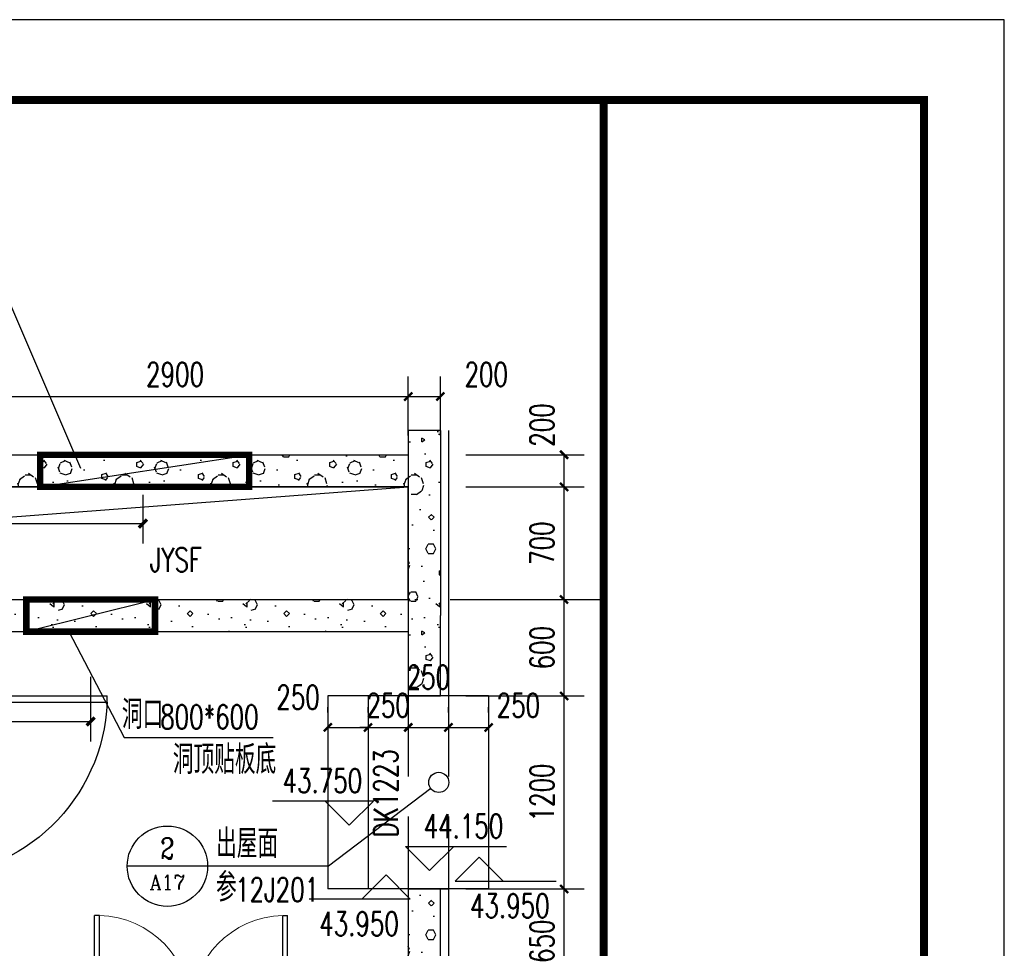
# Model space of a CAD drawing. Extents: x 797781 to 1255204, y 21234 to 1024248.
# Tile 838 of 1056: x 1182087 to 1188209, y 527489 to 533263. Entities that reach past the tile are written whole.
import ezdxf
from ezdxf.enums import TextEntityAlignment as Align

# ---------------------------------------------------------------- set-up
doc = ezdxf.new("R2010")
doc.units = 0
doc.header["$LTSCALE"] = 1000
doc.header["$MEASUREMENT"] = 0
doc.linetypes.add('230303生产综合楼-平面图_t8$0$DOTE', pattern=[2.42, 2, -0.2, 0.02, -0.2])
doc.linetypes.add('DASHED', pattern=[0.75, 0.5, -0.25])
for name, color, linetype in [('230303生产综合楼-平面图_t8$0$DIM_ELEV', 3, 'Continuous'), ('230303生产综合楼-平面图_t8$0$DIM_IDEN', 3, 'Continuous'), ('230303生产综合楼-平面图_t8$0$DOOR_FIRE', 4, 'Continuous'), ('230303生产综合楼-平面图_t8$0$DOTE', 1, '230303生产综合楼-平面图_t8$0$DOTE'), ('230303生产综合楼-平面图_t8$0$PUB_DIM', 3, 'Continuous'), ('230303生产综合楼-平面图_t8$0$PUB_HATCH', 8, 'Continuous'), ('230303生产综合楼-平面图_t8$0$PUB_TEXT', 7, 'Continuous'), ('230303生产综合楼-平面图_t8$0$STAIR', 2, 'Continuous'), ('230303生产综合楼-平面图_t8$0$SURFACE', 6, 'Continuous'), ('230303生产综合楼-平面图_t8$0$WALL', 40, 'Continuous'), ('230303生产综合楼-平面图_t8$0$条件', 7, 'Continuous'), ('230303生产综合楼-平面图_t8$0$板洞', 6, 'Continuous'), ('DIM_LEAD', 3, 'Continuous'), ('PUB_DIM', 3, 'Continuous'), ('PUB_TEXT', 7, 'Continuous'), ('PUB_TITLE', 4, 'Continuous'), ('WINDOW', 4, 'Continuous'), ('WINDOW_TEXT', 7, 'Continuous')]:
    doc.layers.add(name, color=color, linetype=linetype)
doc.styles.add('230303生产综合楼-平面图_t8$0$_TCH_DIM', font='SIMPLEX', dxfattribs={"bigfont": 'GBCBIG'})
doc.styles.add('230303生产综合楼-平面图_T8$0$_TCH_DIM_T3', font='SIMPLEX', dxfattribs={"width": 0.705882, "bigfont": 'GBCBIG'})
doc.styles.add('230303生产综合楼-平面图_t8$0$_TCH_LABEL', font='COMPLEX', dxfattribs={"bigfont": 'GBCBIG'})
doc.styles.add('_TCH_DIM', font='SIMPLEX', dxfattribs={"bigfont": 'GBCBIG'})
doc.styles.add('_TCH_DIM_T3', font='SIMPLEX', dxfattribs={"width": 0.705882, "bigfont": 'GBCBIG'})
doc.styles.add('_TCH_WINDOW', font='SIMPLEX', dxfattribs={"bigfont": 'GBCBIG'})
doc.dimstyles.new('230303生产综合楼-平面图_T8$0$_TCH_ARCH&&50', dxfattribs={"dimtxt": 148.75, "dimasz": 50, "dimexe": 125, "dimexo": 150, "dimgap": 63.125, "dimtad": 1, "dimdec": 0, "dimzin": 0, "dimdsep": 46, "dimtxsty": '230303生产综合楼-平面图_T8$0$_TCH_DIM_T3', "dimblk": '230303生产综合楼-平面图_t8$0$_ArchTick', "dimcen": 0.09, "dimclrt": 7, "dimazin": 2, "dimtfac": 1, "dimtdec": 0, "dimtix": 1, "dimtmove": 2, "dimatfit": 3, "dimfxl": 1, "dimtolj": 1, "dimtzin": 0, "dimarcsym": 0})
doc.dimstyles.new('_TCH_ARCH&&50', dxfattribs={"dimtxt": 148.75, "dimasz": 50, "dimexe": 125, "dimexo": 150, "dimgap": 63.125, "dimtad": 1, "dimdec": 0, "dimzin": 0, "dimdsep": 46, "dimtxsty": '_TCH_DIM_T3', "dimblk": 'ARCHTICK', "dimcen": 0.09, "dimclrt": 7, "dimazin": 2, "dimtfac": 1, "dimtdec": 0, "dimtix": 1, "dimtmove": 2, "dimatfit": 3, "dimfxl": 1, "dimtolj": 1, "dimtzin": 0, "dimarcsym": 0})
pattern_1 = [(0, (177, -183), (300, 600), [0, -600]), (0, (-174, -264), (300, 600), [0, -600]), (0, (21, -270), (300, 600), [0, -600]), (0, (234, -93), (300, 600), [0, -600]), (0, (-15, -300), (300, 600), [0, -600]), (0, (294, 285), (300, 600), [0, -600]), (0, (111, 237), (300, 600), [0, -600]), (0, (207, 162), (300, 600), [0, -600]), (0, (-282, 150), (300, 600), [0, -600]), (0, (12, 123), (300, 600), [0, -600]), (0, (-102, -30), (300, 600), [0, -600]), (0, (-96, -255), (300, 600), [0, -600]), (0, (129, -279), (300, 600), [0, -600]), (0, (294, -15), (300, 600), [0, -600]), (0, (-267, -108), (300, 600), [0, -600]), (0, (-216, -6), (300, 600), [0, -600]), (0, (18, -48), (300, 600), [0, -600]), (0, (-66, -135), (300, 600), [0, -600]), (0, (-114, 63), (300, 600), [0, -600]), (0, (-39, 288), (300, 600), [0, -600]), (0, (-243, -234), (300, 600), [0, -600]), (0, (87, 165), (300, 600), [0, -600]), (0, (-192, 174), (300, 600), [0, -600]), (0, (-240, 252), (300, 600), [0, -600]), (130.601294, (257.143, 97.143), (-1499.9999834, 1800.0000079), [26.34155, -11037.111]), (18.434949, (214.29, 108.57), (1499.9999945, 599.9999956), [27.10524, -3767.6279]), (90, (214.3, 82.86), (300, 600), [25.71428, -1174.28565]), (161.565051, (240, 74.29), (-1500.0000076, 599.999955), [27.10524, -3767.6279]), (53.130102, (240, 74.29), (300.000001, 600), [28.57143, -2971.4285]), (135, (262.86, -231.43), (-300.000036, 599.99996), [24.24366, -1672.8126]), (45, (228.57, -231.43), (299.999998, 599.999998), [24.24366, -1672.8126]), (135, (245.71, -248.57), (-300.000036, 599.99996), [24.24366, -1672.8126]), (45, (245.71, -248.57), (299.999998, 599.999998), [24.24366, -1672.8126]), (116.56505, (-25.7, 171.43), (-5e-05, 1199.99997), [31.94383, -638.8765]), (180, (-40, 200), (-300, 600), [34.28572, -565.71425]), (63.43495, (-88.57, 171.43), (3e-06, 1200), [31.94383, -638.8765]), (116.56505, (-74.3, 142.86), (-5e-05, 1199.99997), [31.94383, -638.8765]), (0, (-74.3, 142.86), (300, 600), [34.28572, -565.71425]), (63.43495, (-40, 142.86), (3e-06, 1200), [31.94383, -638.8765]), (107.102728, (200, -31.429), (-899.9999656, 3000.00000484), [38.86135, -16282.9025]), (143.972626, (188.57, 5.714), (-5699.9999277, 4199.9999952), [38.86135, -8122.02]), (180, (157.14, 28.6), (-300, 600), [37.14286, -562.8571]), (36.0273733, (88.57, 5.714), (5699.9999579, 4199.9999547), [38.86135, -8122.02]), (71.565051, (77.14, -28.57), (900.0000046, 2999.999995), [36.14032, -3758.5928]), (107.102728, (88.571, -65.714), (-899.9999656, 3000.00000484), [38.86135, -16282.9025]), (143.972626, (120, -88.57), (-5699.9999277, 4199.9999952), [38.86135, -8122.02]), (0, (120, -88.6), (300, 600), [37.14286, -562.8571]), (36.0273733, (157.143, -88.57), (5699.9999579, 4199.9999547), [38.86135, -8122.02]), (71.565051, (188.57, -65.71), (900.0000046, 2999.999995), [36.14032, -3758.5928]), (150.255118, (205.714, 248.57), (-900.000002, 599.9999926), [23.03502, -4814.3196]), (90, (185.7, 237.14), (300, 600), [22.85714, -1177.14275]), (29.744881, (185.714, 237.14), (900.0000005, 599.999997), [23.03502, -4814.3196]), (116.56505, (65.7, -177.14), (-5e-05, 1199.99997), [31.94383, -638.8765]), (168.690067, (51.43, -148.57), (-2700.000002, 599.999985), [29.13725, -6089.6855]), (41.185925, (0, -162.857), (7499.99995456, 6599.9999423), [30.37184, -12725.802]), (90, (0, -191.43), (300, 600), [28.57143, -1171.4285]), (138.814074, (22.857, -211.429), (-7499.9998667, 6600.00004204), [30.37184, -12725.802]), (16.6992442, (22.857, -211.429), (9899.9999255, 2999.9999686), [29.82945, -12498.5375]), (60.945396, (51.43, -202.857), (299.9999992, 599.9999947), [29.41609, -12325.3395]), (109.983106, (-185.714, 74.286), (-1500.00000565, 4199.9999889), [33.442, -14012.1975]), (155.556045, (-197.143, 105.714), (-3900.00001487, 1799.9999626), [34.52299, -14465.1315]), (24.4439547, (-260, 105.714), (3900.00000195, 1799.99999134), [34.52299, -14465.1315]), (70.0168934, (-271.429, 74.286), (1500.0000045, 4199.9999896), [33.442, -14012.1975]), (109.983106, (-260, 42.857), (-1500.00000565, 4199.9999889), [33.442, -14012.1975]), (160.016893, (-228.57, 31.43), (-1500.0000009, 599.9999727), [33.442, -6989.3775]), (19.9831065, (-228.57, 31.43), (1499.9999918, 599.999999), [33.442, -6989.3775]), (70.0168934, (-197.143, 42.857), (1500.0000045, 4199.9999896), [33.442, -14012.1975]), (122.005383, (37.14, 20), (-300.0000403, 599.9999694), [26.95423, -5633.434]), (18.434949, (-2.86, 34.29), (1499.9999945, 599.9999956), [27.10524, -3767.6279]), (90, (-2.86, 8.57), (300, 600), [25.71428, -1174.28565]), (161.565051, (22.86, 0), (-1500.0000076, 599.999955), [27.10524, -3767.6279]), (54.4623222, (22.857, 0), (2099.999997, 2999.9999955), [24.57807, -10298.2115]), (116.56505, (-137.14, -125.7), (-5e-05, 1199.99997), [31.94383, -638.8765]), (180, (-151.4, -97.14), (-300, 600), [31.42857, -568.5714]), (59.0362434, (-200, -125.714), (300.000001, 599.999997), [33.31973, -6963.822]), (120.963756, (-182.857, -154.286), (-300.000041, 599.9999724), [33.31973, -6963.822]), (0, (-182.86, -154.3), (300, 600), [31.42857, -568.5714]), (63.43495, (-151.43, -154.3), (3e-06, 1200), [31.94383, -638.8765])]

# ---------------------------------------------------------------- blocks, each defined once
blk = doc.blocks.new('_ArchTick')
at = {"color": 0, "linetype": 'ByBlock', "const_width": 0.4}
blk.add_lwpolyline([(-0.5, -0.5), (0.5, 0.5)], dxfattribs=at)
blk = doc.blocks.new('*D3323')
at = {"layer": 'Defpoints', "color": 0, "transparency": 16777216}
for p in [(1178503.2, 529326.4), (1182528.5, 529326.4), (1182528.5, 528899)]:
    blk.add_point(p, dxfattribs=at)
at = {"layer": 'PUB_DIM', "color": 0, "lineweight": -2, "transparency": 16777216}
for p, q in [((1178503.2, 529176.4), (1178503.2, 528774)), ((1182528.5, 529176.4), (1182528.5, 528774)), ((1178503.2, 528899), (1182528.5, 528899))]:
    blk.add_line(p, q, dxfattribs=at)
at = {"layer": 'PUB_DIM', "color": 0, "lineweight": -2, "transparency": 16777216, "xscale": 50, "yscale": 50, "zscale": 50, "rotation": 180}
blk.add_blockref('_ArchTick', (1178503.2, 528899), dxfattribs=at)
at = {"layer": 'PUB_DIM', "color": 0, "lineweight": -2, "transparency": 16777216, "xscale": 50, "yscale": 50, "zscale": 50}
blk.add_blockref('_ArchTick', (1182528.5, 528899), dxfattribs=at)
at = {"layer": 'PUB_DIM', "color": 7, "transparency": 16777216, "insert": (1180515.9, 529036.5), "char_height": 148.75, "attachment_point": 5, "style": '_TCH_DIM_T3'}
blk.add_mtext('\\A1;4025', dxfattribs=at)
blk = doc.blocks.new('*D3324')
at = {"layer": 'Defpoints', "color": 0, "transparency": 16777216}
for p in [(1178503.2, 530457.7), (1182853.5, 530457.7), (1182853.5, 530129.9)]:
    blk.add_point(p, dxfattribs=at)
at = {"layer": 'PUB_DIM', "color": 0, "lineweight": -2, "transparency": 16777216}
for p, q in [((1178503.2, 530307.7), (1178503.2, 530004.9)), ((1182853.5, 530307.7), (1182853.5, 530004.9)), ((1178503.2, 530129.9), (1182853.5, 530129.9))]:
    blk.add_line(p, q, dxfattribs=at)
at = {"layer": 'PUB_DIM', "color": 0, "lineweight": -2, "transparency": 16777216, "xscale": 50, "yscale": 50, "zscale": 50, "rotation": 180}
blk.add_blockref('_ArchTick', (1178503.2, 530129.9), dxfattribs=at)
at = {"layer": 'PUB_DIM', "color": 0, "lineweight": -2, "transparency": 16777216, "xscale": 50, "yscale": 50, "zscale": 50}
blk.add_blockref('_ArchTick', (1182853.5, 530129.9), dxfattribs=at)
at = {"layer": 'PUB_DIM', "color": 7, "transparency": 16777216, "insert": (1180678.4, 530267.4), "char_height": 148.75, "attachment_point": 5, "style": '_TCH_DIM_T3'}
blk.add_mtext('\\A1;4350', dxfattribs=at)
blk = doc.blocks.new('230303生产综合楼-平面图_t8$0$_ArchTick')
at = {"color": 0, "linetype": 'ByBlock', "const_width": 0.3}
blk.add_lwpolyline([(-0.5, -0.5), (0.5, 0.5)], dxfattribs=at)
blk = doc.blocks.new('*D3390')
at = {"layer": '230303生产综合楼-平面图_t8$0$PUB_DIM', "color": 0, "lineweight": -2, "transparency": 16777216}
for p, q in [((1184503.2, 530678.4), (1184503.2, 531044.6)), ((1184703.2, 530678.4), (1184703.2, 531044.6)), ((1184503.2, 530919.6), (1184703.2, 530919.6))]:
    blk.add_line(p, q, dxfattribs=at)
at = {"layer": 'Defpoints', "color": 0, "transparency": 16777216}
for p in [(1184703.2, 530919.6), (1184503.2, 530528.4), (1184703.2, 530528.4)]:
    blk.add_point(p, dxfattribs=at)
at = {"layer": '230303生产综合楼-平面图_t8$0$PUB_DIM', "color": 0, "lineweight": -2, "transparency": 16777216, "xscale": 50, "yscale": 50, "zscale": 50, "rotation": 180}
blk.add_blockref('230303生产综合楼-平面图_t8$0$_ArchTick', (1184503.2, 530919.6), dxfattribs=at)
at = {"layer": '230303生产综合楼-平面图_t8$0$PUB_DIM', "color": 0, "lineweight": -2, "transparency": 16777216, "xscale": 50, "yscale": 50, "zscale": 50}
blk.add_blockref('230303生产综合楼-平面图_t8$0$_ArchTick', (1184703.2, 530919.6), dxfattribs=at)
at = {"layer": '230303生产综合楼-平面图_t8$0$PUB_DIM', "color": 7, "transparency": 16777216, "insert": (1184988.2, 531057.1), "char_height": 148.75, "attachment_point": 5, "style": '230303生产综合楼-平面图_T8$0$_TCH_DIM_T3'}
blk.add_mtext('\\A1;200', dxfattribs=at)
blk = doc.blocks.new('*D3391')
at = {"layer": '230303生产综合楼-平面图_t8$0$PUB_DIM', "color": 0, "lineweight": -2, "transparency": 16777216}
for p, q in [((1181603.2, 530678.4), (1181603.2, 531044.6)), ((1184503.2, 530678.4), (1184503.2, 531044.6)), ((1181603.2, 530919.6), (1184503.2, 530919.6))]:
    blk.add_line(p, q, dxfattribs=at)
at = {"layer": 'Defpoints', "color": 0, "transparency": 16777216}
for p in [(1184503.2, 530919.6), (1181603.2, 530528.4), (1184503.2, 530528.4)]:
    blk.add_point(p, dxfattribs=at)
at = {"layer": '230303生产综合楼-平面图_t8$0$PUB_DIM', "color": 0, "lineweight": -2, "transparency": 16777216, "xscale": 50, "yscale": 50, "zscale": 50, "rotation": 180}
blk.add_blockref('230303生产综合楼-平面图_t8$0$_ArchTick', (1181603.2, 530919.6), dxfattribs=at)
at = {"layer": '230303生产综合楼-平面图_t8$0$PUB_DIM', "color": 0, "lineweight": -2, "transparency": 16777216, "xscale": 50, "yscale": 50, "zscale": 50}
blk.add_blockref('230303生产综合楼-平面图_t8$0$_ArchTick', (1184503.2, 530919.6), dxfattribs=at)
at = {"layer": '230303生产综合楼-平面图_t8$0$PUB_DIM', "color": 7, "transparency": 16777216, "insert": (1183053.2, 531057.1), "char_height": 148.75, "attachment_point": 5, "style": '230303生产综合楼-平面图_T8$0$_TCH_DIM_T3'}
blk.add_mtext('\\A1;2900', dxfattribs=at)
blk = doc.blocks.new('*D4230')
at = {"layer": '230303生产综合楼-平面图_t8$0$PUB_DIM', "color": 0, "lineweight": -2, "transparency": 16777216}
for p, q in [((1184003.2, 528955.6), (1184003.2, 528987.2)), ((1184253.2, 528955.6), (1184253.2, 528987.2)), ((1184003.2, 528862.2), (1184253.2, 528862.2))]:
    blk.add_line(p, q, dxfattribs=at)
at = {"layer": 'Defpoints', "color": 0, "transparency": 16777216}
for p in [(1184253.2, 528862.2), (1184003.2, 528805.6), (1184253.2, 528805.6)]:
    blk.add_point(p, dxfattribs=at)
at = {"layer": '230303生产综合楼-平面图_t8$0$PUB_DIM', "color": 0, "lineweight": -2, "transparency": 16777216, "xscale": 50, "yscale": 50, "zscale": 50, "rotation": 180}
blk.add_blockref('230303生产综合楼-平面图_t8$0$_ArchTick', (1184003.2, 528862.2), dxfattribs=at)
at = {"layer": '230303生产综合楼-平面图_t8$0$PUB_DIM', "color": 0, "lineweight": -2, "transparency": 16777216, "xscale": 50, "yscale": 50, "zscale": 50}
blk.add_blockref('230303生产综合楼-平面图_t8$0$_ArchTick', (1184253.2, 528862.2), dxfattribs=at)
at = {"layer": '230303生产综合楼-平面图_t8$0$PUB_DIM', "color": 7, "transparency": 16777216, "insert": (1183818.2, 529049.7), "char_height": 148.75, "attachment_point": 5, "style": '230303生产综合楼-平面图_T8$0$_TCH_DIM_T3'}
blk.add_mtext('\\A1;250', dxfattribs=at)
blk = doc.blocks.new('*D4231')
at = {"layer": '230303生产综合楼-平面图_t8$0$PUB_DIM', "color": 0, "lineweight": -2, "transparency": 16777216}
for p, q in [((1184253.2, 528955.6), (1184253.2, 528987.2)), ((1184503.2, 528955.6), (1184503.2, 528987.2)), ((1184253.2, 528862.2), (1184203.2, 528862.2)), ((1184253.2, 528862.2), (1184503.2, 528862.2)), ((1184503.2, 528862.2), (1184553.2, 528862.2))]:
    blk.add_line(p, q, dxfattribs=at)
at = {"layer": 'Defpoints', "color": 0, "transparency": 16777216}
for p in [(1184503.2, 528862.2), (1184253.2, 528805.6), (1184503.2, 528805.6)]:
    blk.add_point(p, dxfattribs=at)
at = {"layer": '230303生产综合楼-平面图_t8$0$PUB_DIM', "color": 0, "lineweight": -2, "transparency": 16777216, "xscale": 50, "yscale": 50, "zscale": 50}
blk.add_blockref('230303生产综合楼-平面图_t8$0$_ArchTick', (1184253.2, 528862.2), dxfattribs=at)
at = {"layer": '230303生产综合楼-平面图_t8$0$PUB_DIM', "color": 0, "lineweight": -2, "transparency": 16777216, "xscale": 50, "yscale": 50, "zscale": 50, "rotation": 180}
blk.add_blockref('230303生产综合楼-平面图_t8$0$_ArchTick', (1184503.2, 528862.2), dxfattribs=at)
at = {"layer": '230303生产综合楼-平面图_t8$0$PUB_DIM', "color": 7, "transparency": 16777216, "insert": (1184378.2, 528999.7), "char_height": 148.75, "attachment_point": 5, "style": '230303生产综合楼-平面图_T8$0$_TCH_DIM_T3'}
blk.add_mtext('\\A1;250', dxfattribs=at)
blk = doc.blocks.new('*D4232')
at = {"layer": '230303生产综合楼-平面图_t8$0$PUB_DIM', "color": 0, "lineweight": -2, "transparency": 16777216}
for p, q in [((1184503.2, 528955.6), (1184503.2, 528987.2)), ((1184753.2, 528955.6), (1184753.2, 528987.2)), ((1184503.2, 528862.2), (1184753.2, 528862.2))]:
    blk.add_line(p, q, dxfattribs=at)
at = {"layer": 'Defpoints', "color": 0, "transparency": 16777216}
for p in [(1184753.2, 528862.2), (1184503.2, 528805.6), (1184753.2, 528805.6)]:
    blk.add_point(p, dxfattribs=at)
at = {"layer": '230303生产综合楼-平面图_t8$0$PUB_DIM', "color": 0, "lineweight": -2, "transparency": 16777216, "xscale": 50, "yscale": 50, "zscale": 50, "rotation": 180}
blk.add_blockref('230303生产综合楼-平面图_t8$0$_ArchTick', (1184503.2, 528862.2), dxfattribs=at)
at = {"layer": '230303生产综合楼-平面图_t8$0$PUB_DIM', "color": 0, "lineweight": -2, "transparency": 16777216, "xscale": 50, "yscale": 50, "zscale": 50}
blk.add_blockref('230303生产综合楼-平面图_t8$0$_ArchTick', (1184753.2, 528862.2), dxfattribs=at)
at = {"layer": '230303生产综合楼-平面图_t8$0$PUB_DIM', "color": 7, "transparency": 16777216, "insert": (1184628.2, 529174.7), "char_height": 148.75, "attachment_point": 5, "style": '230303生产综合楼-平面图_T8$0$_TCH_DIM_T3'}
blk.add_mtext('\\A1;250', dxfattribs=at)
blk = doc.blocks.new('*D4233')
at = {"layer": '230303生产综合楼-平面图_t8$0$PUB_DIM', "color": 0, "lineweight": -2, "transparency": 16777216}
for p, q in [((1184753.2, 528955.6), (1184753.2, 528987.2)), ((1185003.2, 528955.6), (1185003.2, 528987.2)), ((1184753.2, 528862.2), (1185003.2, 528862.2))]:
    blk.add_line(p, q, dxfattribs=at)
at = {"layer": 'Defpoints', "color": 0, "transparency": 16777216}
for p in [(1185003.2, 528862.2), (1184753.2, 528805.6), (1185003.2, 528805.6)]:
    blk.add_point(p, dxfattribs=at)
at = {"layer": '230303生产综合楼-平面图_t8$0$PUB_DIM', "color": 0, "lineweight": -2, "transparency": 16777216, "xscale": 50, "yscale": 50, "zscale": 50, "rotation": 180}
blk.add_blockref('230303生产综合楼-平面图_t8$0$_ArchTick', (1184753.2, 528862.2), dxfattribs=at)
at = {"layer": '230303生产综合楼-平面图_t8$0$PUB_DIM', "color": 0, "lineweight": -2, "transparency": 16777216, "xscale": 50, "yscale": 50, "zscale": 50}
blk.add_blockref('230303生产综合楼-平面图_t8$0$_ArchTick', (1185003.2, 528862.2), dxfattribs=at)
at = {"layer": '230303生产综合楼-平面图_t8$0$PUB_DIM', "color": 7, "transparency": 16777216, "insert": (1185188.2, 528999.7), "char_height": 148.75, "attachment_point": 5, "style": '230303生产综合楼-平面图_T8$0$_TCH_DIM_T3'}
blk.add_mtext('\\A1;250', dxfattribs=at)
blk = doc.blocks.new('*D4242')
at = {"layer": '230303生产综合楼-平面图_t8$0$PUB_DIM', "color": 0, "lineweight": -2, "transparency": 16777216}
for p, q in [((1184860.9, 527857.7), (1185597.3, 527857.7)), ((1185472.3, 527207.7), (1185472.3, 527857.7)), ((1184860.9, 527207.7), (1185597.3, 527207.7))]:
    blk.add_line(p, q, dxfattribs=at)
at = {"layer": 'Defpoints', "color": 0, "transparency": 16777216}
for p in [(1184710.9, 527857.7), (1185472.3, 527857.7), (1184710.9, 527207.7)]:
    blk.add_point(p, dxfattribs=at)
at = {"layer": '230303生产综合楼-平面图_t8$0$PUB_DIM', "color": 0, "lineweight": -2, "transparency": 16777216, "xscale": 50, "yscale": 50, "zscale": 50}
for p, rotation in [((1185472.3, 527857.7), 90), ((1185472.3, 527207.7), 270)]:
    blk.add_blockref('230303生产综合楼-平面图_t8$0$_ArchTick', p, dxfattribs=dict(at, rotation=rotation))
at = {"layer": '230303生产综合楼-平面图_t8$0$PUB_DIM', "color": 7, "transparency": 16777216, "insert": (1185334.8, 527532.7), "char_height": 148.75, "attachment_point": 5, "rotation": 90, "style": '230303生产综合楼-平面图_T8$0$_TCH_DIM_T3'}
blk.add_mtext('\\A1;650', dxfattribs=at)
blk = doc.blocks.new('*D4243')
at = {"layer": '230303生产综合楼-平面图_t8$0$PUB_DIM', "color": 0, "lineweight": -2, "transparency": 16777216}
for p, q in [((1184860.9, 529057.7), (1185597.3, 529057.7)), ((1185472.3, 527857.7), (1185472.3, 529057.7)), ((1184860.9, 527857.7), (1185597.3, 527857.7))]:
    blk.add_line(p, q, dxfattribs=at)
at = {"layer": 'Defpoints', "color": 0, "transparency": 16777216}
for p in [(1184710.9, 529057.7), (1185472.3, 529057.7), (1184710.9, 527857.7)]:
    blk.add_point(p, dxfattribs=at)
at = {"layer": '230303生产综合楼-平面图_t8$0$PUB_DIM', "color": 0, "lineweight": -2, "transparency": 16777216, "xscale": 50, "yscale": 50, "zscale": 50}
for p, rotation in [((1185472.3, 529057.7), 90), ((1185472.3, 527857.7), 270)]:
    blk.add_blockref('230303生产综合楼-平面图_t8$0$_ArchTick', p, dxfattribs=dict(at, rotation=rotation))
at = {"layer": '230303生产综合楼-平面图_t8$0$PUB_DIM', "color": 7, "transparency": 16777216, "insert": (1185334.8, 528457.7), "char_height": 148.75, "attachment_point": 5, "rotation": 90, "style": '230303生产综合楼-平面图_T8$0$_TCH_DIM_T3'}
blk.add_mtext('\\A1;1200', dxfattribs=at)
blk = doc.blocks.new('*D4244')
at = {"layer": '230303生产综合楼-平面图_t8$0$PUB_DIM', "color": 0, "lineweight": -2, "transparency": 16777216}
for p, q in [((1184860.9, 529657.7), (1185597.3, 529657.7)), ((1185472.3, 529057.7), (1185472.3, 529657.7)), ((1184860.9, 529057.7), (1185597.3, 529057.7))]:
    blk.add_line(p, q, dxfattribs=at)
at = {"layer": 'Defpoints', "color": 0, "transparency": 16777216}
for p in [(1184710.9, 529657.7), (1185472.3, 529657.7), (1184710.9, 529057.7)]:
    blk.add_point(p, dxfattribs=at)
at = {"layer": '230303生产综合楼-平面图_t8$0$PUB_DIM', "color": 0, "lineweight": -2, "transparency": 16777216, "xscale": 50, "yscale": 50, "zscale": 50}
for p, rotation in [((1185472.3, 529657.7), 90), ((1185472.3, 529057.7), 270)]:
    blk.add_blockref('230303生产综合楼-平面图_t8$0$_ArchTick', p, dxfattribs=dict(at, rotation=rotation))
at = {"layer": '230303生产综合楼-平面图_t8$0$PUB_DIM', "color": 7, "transparency": 16777216, "insert": (1185334.8, 529357.7), "char_height": 148.75, "attachment_point": 5, "rotation": 90, "style": '230303生产综合楼-平面图_T8$0$_TCH_DIM_T3'}
blk.add_mtext('\\A1;600', dxfattribs=at)
blk = doc.blocks.new('*D4245')
at = {"layer": '230303生产综合楼-平面图_t8$0$PUB_DIM', "color": 0, "lineweight": -2, "transparency": 16777216}
for p, q in [((1184860.9, 530357.7), (1185597.3, 530357.7)), ((1185472.3, 529657.7), (1185472.3, 530357.7)), ((1184860.9, 529657.7), (1185597.3, 529657.7))]:
    blk.add_line(p, q, dxfattribs=at)
at = {"layer": 'Defpoints', "color": 0, "transparency": 16777216}
for p in [(1184710.9, 530357.7), (1185472.3, 530357.7), (1184710.9, 529657.7)]:
    blk.add_point(p, dxfattribs=at)
at = {"layer": '230303生产综合楼-平面图_t8$0$PUB_DIM', "color": 0, "lineweight": -2, "transparency": 16777216, "xscale": 50, "yscale": 50, "zscale": 50}
for p, rotation in [((1185472.3, 530357.7), 90), ((1185472.3, 529657.7), 270)]:
    blk.add_blockref('230303生产综合楼-平面图_t8$0$_ArchTick', p, dxfattribs=dict(at, rotation=rotation))
at = {"layer": '230303生产综合楼-平面图_t8$0$PUB_DIM', "color": 7, "transparency": 16777216, "insert": (1185334.8, 530007.7), "char_height": 148.75, "attachment_point": 5, "rotation": 90, "style": '230303生产综合楼-平面图_T8$0$_TCH_DIM_T3'}
blk.add_mtext('\\A1;700', dxfattribs=at)
blk = doc.blocks.new('*D4246')
at = {"layer": '230303生产综合楼-平面图_t8$0$PUB_DIM', "color": 0, "lineweight": -2, "transparency": 16777216}
for p, q in [((1184860.9, 530557.7), (1185597.3, 530557.7)), ((1185472.3, 530357.7), (1185472.3, 530557.7)), ((1184860.9, 530357.7), (1185597.3, 530357.7))]:
    blk.add_line(p, q, dxfattribs=at)
at = {"layer": 'Defpoints', "color": 0, "transparency": 16777216}
for p in [(1184710.9, 530557.7), (1185472.3, 530557.7), (1184710.9, 530357.7)]:
    blk.add_point(p, dxfattribs=at)
at = {"layer": '230303生产综合楼-平面图_t8$0$PUB_DIM', "color": 0, "lineweight": -2, "transparency": 16777216, "xscale": 50, "yscale": 50, "zscale": 50}
for p, rotation in [((1185472.3, 530557.7), 90), ((1185472.3, 530357.7), 270)]:
    blk.add_blockref('230303生产综合楼-平面图_t8$0$_ArchTick', p, dxfattribs=dict(at, rotation=rotation))
at = {"layer": '230303生产综合楼-平面图_t8$0$PUB_DIM', "color": 7, "transparency": 16777216, "insert": (1185334.8, 530742.7), "char_height": 148.75, "attachment_point": 5, "rotation": 90, "style": '230303生产综合楼-平面图_T8$0$_TCH_DIM_T3'}
blk.add_mtext('\\A1;200', dxfattribs=at)
blk = doc.blocks.new('230303生产综合楼-平面图_t8$0$$DorLib2D$00000225')
at = {"color": 0}
for p, q in [((0.475, -0.0014), (0.475, 0.7521)), ((0.475, 0.7521), (0.5, 0.7521)), ((0.5, -0.0014), (0.5, 0.7521)), ((-0.5, 0), (-0.5, 0.252)), ((-0.475, 0.252), (-0.5, 0.252)), ((-0.475, 0), (-0.475, 0.252)), ((-0.475, 0), (-0.5, 0)), ((0.475, -0.0014), (0.5, -0.0014))]:
    blk.add_line(p, q, dxfattribs=at)
for centre, radius, start, end in [((0.5046, -0.0019), 0.7546, 92.2493, 179.7238), ((-0.5008, 0.0026), 0.2508, 359.7899, 84.0974)]:
    blk.add_arc(centre, radius, start, end, dxfattribs=at)
blk = doc.blocks.new('230303生产综合楼-平面图_t8$0$$DorLib2D$00000002')
for p, q in [((-0.5, 0), (-0.5, 0.4875)), ((-0.475, 0.4875), (-0.5, 0.4875)), ((-0.475, 0), (-0.475, 0.4875)), ((0.475, 0), (0.475, 0.4875)), ((0.475, 0.4875), (0.5, 0.4875)), ((0.5, 0), (0.5, 0.4875)), ((-0.5, 0), (-0.475, 0)), ((0.5, 0), (0.475, 0))]:
    blk.add_line(p, q)
at = {"lineweight": 13}
for centre, start, end in [((-0.4875, 0), 0, 88.5307), ((0.4875, 0), 91.4693, 180)]:
    blk.add_arc(centre, 0.4875, start, end, dxfattribs=at)

msp = doc.modelspace()

# ---------------------------------------------------------------- hatches: boundary and pattern name
at = {"layer": '230303生产综合楼-平面图_t8$0$PUB_HATCH'}
h = msp.add_hatch(dxfattribs=at)
h.set_pattern_fill('加气混凝土', color=256, scale=50, style=0)
h.set_pattern_definition(pattern_1)
h.paths.add_polyline_path([(1184503.2, 530708.6), (1184503.2, 530457.7), (1184703.2, 530457.7), (1184703.2, 530708.6)])
h = msp.add_hatch(dxfattribs=at)
h.set_pattern_fill('加气混凝土', color=256, scale=50, style=0)
h.set_pattern_definition(pattern_1)
h.paths.add_polyline_path([(1181603.2, 530557.7), (1181603.2, 530357.7), (1184503.2, 530357.7), (1184503.2, 530557.7)])
h = msp.add_hatch(dxfattribs=at)
h.set_pattern_fill('加气混凝土', color=256, scale=50, style=0)
h.set_pattern_definition(pattern_1)
h.paths.add_polyline_path([(1184703.2, 530457.7), (1184503.2, 530457.7), (1184503.2, 529557.7), (1184703.2, 529557.7)])
h = msp.add_hatch(dxfattribs=at)
h.set_pattern_fill('加气混凝土', color=256, scale=50, style=0)
h.set_pattern_definition(pattern_1)
h.paths.add_polyline_path([(1181403.2, 529657.7), (1181603.2, 529457.7), (1184503.2, 529457.7), (1184503.2, 529657.7)])
h = msp.add_hatch(dxfattribs=at)
h.set_pattern_fill('加气混凝土', color=256, scale=50, style=0)
h.set_pattern_definition(pattern_1)
h.paths.add_polyline_path([(1184503.2, 529557.7), (1184503.2, 529057.7), (1184703.2, 529057.7), (1184703.2, 529557.7)])
h = msp.add_hatch(dxfattribs=at)
h.set_pattern_fill('加气混凝土', color=256, scale=50, style=0)
h.set_pattern_definition(pattern_1)
h.paths.add_polyline_path([(1184703.2, 527107.7), (1184703.2, 527857.7), (1184503.2, 527857.7), (1184503.2, 527107.7)])

# ---------------------------------------------------------------- linework, layer by layer
at = {"layer": '230303生产综合楼-平面图_t8$0$DIM_ELEV'}
for p, q in [((1184286.9, 528404), (1183658.8, 528404)), ((1184136.9, 528254), (1183986.9, 528404)), ((1184136.9, 528254), (1184286.9, 528404)), ((1184636, 527971.7), (1184486, 528121.7)), ((1184486, 528121.7), (1185114.1, 528121.7)), ((1184636, 527971.7), (1184786, 528121.7)), ((1184944, 528056.3), (1184794, 527906.3)), ((1184944, 528056.3), (1185094, 527906.3)), ((1184365, 527944.5), (1184215, 527794.5)), ((1184365, 527944.5), (1184515, 527794.5)), ((1184794, 527906.3), (1185422.1, 527906.3)), ((1184515, 527794.5), (1183886.9, 527794.5))]:
    msp.add_line(p, q, dxfattribs=at)
at = {"layer": '230303生产综合楼-平面图_t8$0$DIM_IDEN'}
for p, q in [((1184643.1, 528482.4), (1184007.3, 527999.1)), ((1183255.7, 527999.1), (1182755.7, 527999.1)), ((1184007.3, 527999.1), (1183255.7, 527999.1))]:
    msp.add_line(p, q, dxfattribs=at)
for centre, radius in [((1184692.9, 528520.3), 62.6), ((1183005.7, 527999.1), 250)]:
    msp.add_circle(centre, radius, dxfattribs=at)
at = {"layer": '230303生产综合楼-平面图_t8$0$DOTE'}
msp.add_line((1177503.2, 529657.7), (1185702.2, 529657.7), dxfattribs=at)
at = {"layer": '230303生产综合楼-平面图_t8$0$STAIR'}
for p, q in [((1184003.2, 529057.7), (1184003.2, 527857.7)), ((1185003.2, 529057.7), (1184003.2, 529057.7)), ((1184253.2, 529057.7), (1184253.2, 527857.7)), ((1185003.2, 529057.7), (1185003.2, 527857.7)), ((1185003.2, 527857.7), (1184003.2, 527857.7))]:
    msp.add_line(p, q, dxfattribs=at)
at = {"layer": '230303生产综合楼-平面图_t8$0$SURFACE'}
for p, q in [((1184753.2, 530708.6), (1184753.2, 530457.7)), ((1184753.2, 530457.7), (1184753.2, 529557.7)), ((1184753.2, 529557.7), (1184753.2, 529057.7)), ((1184753.2, 529057.7), (1184703.2, 529057.7)), ((1184753.2, 527857.7), (1184703.2, 527857.7)), ((1184753.2, 527857.7), (1184753.2, 527107.7))]:
    msp.add_line(p, q, dxfattribs=at)
at = {"layer": '230303生产综合楼-平面图_t8$0$WALL'}
for p, q in [((1184503.2, 530708.6), (1184503.2, 530457.7)), ((1184703.2, 530708.6), (1184503.2, 530708.6)), ((1184703.2, 530708.6), (1184703.2, 530457.7)), ((1181603.2, 530557.7), (1184503.2, 530557.7)), ((1184503.2, 530457.7), (1184503.2, 529557.7)), ((1184703.2, 530457.7), (1184703.2, 529557.7)), ((1181603.2, 530357.7), (1184503.2, 530357.7)), ((1181403.2, 529657.7), (1184503.2, 529657.7)), ((1184503.2, 529557.7), (1184503.2, 529057.7)), ((1184703.2, 529057.7), (1184703.2, 529557.7)), ((1181603.2, 529457.7), (1184503.2, 529457.7)), ((1184503.2, 529057.7), (1184703.2, 529057.7)), ((1184703.2, 527857.7), (1184503.2, 527857.7)), ((1184503.2, 527857.7), (1184503.2, 527107.7)), ((1184703.2, 527107.7), (1184703.2, 527857.7))]:
    msp.add_line(p, q, dxfattribs=at)
at = {"layer": '230303生产综合楼-平面图_t8$0$条件', "color": 1, "const_width": 40}
for points in [[(1182214.5, 530557.7), (1183514.5, 530557.7), (1183514.5, 530357.7), (1182214.5, 530357.7), (1182214.5, 530557.7)], [(1182128.5, 529457.7), (1182128.5, 529657.7), (1182928.5, 529657.7), (1182928.5, 529457.7), (1182128.5, 529457.7)]]:
    msp.add_lwpolyline(points, dxfattribs=at)
at = {"layer": '230303生产综合楼-平面图_t8$0$条件', "color": 1}
for points in [[(1182214.5, 530357.7), (1183514.5, 530557.7)], [(1182128.5, 529457.7), (1182928.5, 529657.7)]]:
    msp.add_lwpolyline(points, dxfattribs=at)
at = {"layer": '230303生产综合楼-平面图_t8$0$板洞'}
msp.add_lwpolyline([(1181703.2, 529657.7), (1182015.5, 530170.4), (1184503.2, 530357.7)], dxfattribs=at)
msp.add_lwpolyline([(1181703.2, 529657.7), (1184503.2, 529657.7), (1184503.2, 530357.7), (1181703.2, 530357.7)], close=True, dxfattribs=at)
at = {"layer": 'DIM_LEAD'}
for p, q in [((1182466.9, 530472.9), (1181982, 531604.3)), ((1182392.5, 529457.7), (1182737.7, 528800.5)), ((1182737.7, 528800.5), (1183663.3, 528800.5))]:
    msp.add_line(p, q, dxfattribs=at)
at = {"layer": 'PUB_TITLE'}
msp.add_lwpolyline([(1146159.4, 503563.1), (1188209.4, 503563.1), (1188209.4, 533263.1), (1146159.4, 533263.1)], close=True, dxfattribs=at)
at = {"layer": 'PUB_TITLE', "const_width": 50}
msp.add_lwpolyline([(1147409.4, 504063.1), (1187709.4, 504063.1), (1187709.4, 532763.1), (1147409.4, 532763.1)], close=True, dxfattribs=at)
msp.add_lwpolyline([(1185718.5, 504063.1), (1185718.5, 532763.1)], dxfattribs=at)
at = {"layer": 'WINDOW'}
for p, q in [((1184753.2, 529057.7), (1184503.2, 529057.7)), ((1184503.2, 527857.7), (1184753.2, 527857.7))]:
    msp.add_line(p, q, dxfattribs=at)
at = {"layer": 'WINDOW', "linetype": 'DASHED'}
for p, q in [((1184503.2, 529057.7), (1184503.2, 527857.7)), ((1184753.2, 529057.7), (1184753.2, 527857.7))]:
    msp.add_line(p, q, dxfattribs=at)

# ---------------------------------------------------------------- block references
at = {"layer": '230303生产综合楼-平面图_t8$0$DOOR_FIRE', "zscale": 200}
for name, p, xscale, yscale, rotation in [('230303生产综合楼-平面图_t8$0$$DorLib2D$00000225', (1181503.2, 528307.7), -1500, 1500, 270.0000387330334), ('230303生产综合楼-平面图_t8$0$$DorLib2D$00000002', (1183153.2, 527107.7), 1200, 1200, 5.50263718e-08)]:
    msp.add_blockref(name, p, dxfattribs=dict(at, xscale=xscale, yscale=yscale, rotation=rotation))

# ---------------------------------------------------------------- texts
at = {"layer": '230303生产综合楼-平面图_t8$0$PUB_TEXT', "style": '230303生产综合楼-平面图_t8$0$_TCH_DIM', "width": 0.705882}
for s, p in [('JYSF', (1182896.5, 529830.2)), ('43.750', (1183721.8, 528456.5)), ('44.150', (1184599.1, 528174.2)), ('12J201', (1183427.3, 527779.1)), ('43.950', (1184887.1, 527678.8)), ('43.950', (1183949.9, 527567))]:
    msp.add_text(s, height=148.75, dxfattribs=at).set_placement(p)
at = {"layer": '230303生产综合楼-平面图_t8$0$PUB_TEXT', "style": '230303生产综合楼-平面图_t8$0$_TCH_DIM'}
for s, height, p in [('出屋面', 178.72, (1183308.2, 528049.7)), ('参', 178.7, (1183308.2, 527779.1))]:
    msp.add_text(s, height=height, dxfattribs=at).set_placement(p)
at = {"layer": '230303生产综合楼-平面图_t8$0$PUB_TEXT', "style": '230303生产综合楼-平面图_t8$0$_TCH_LABEL'}
for s, height, p, p2 in [('2', 130.5, (1182962.2, 528045.4), (1183049.2, 528045.4)), ('A17', 92.54, (1182895.5, 527853.8), (1183115.9, 527853.8))]:
    msp.add_text(s, height=height, dxfattribs=at).set_placement(p, p2, align=Align.FIT)
at = {"layer": 'PUB_TEXT', "style": '_TCH_DIM'}
for s, p in [('洞口', (1182722.5, 528853)), ('洞顶贴板底', (1183039.3, 528573))]:
    msp.add_text(s, height=178.72, dxfattribs=at).set_placement(p)
at = {"layer": 'PUB_TEXT', "style": '_TCH_DIM', "width": 0.705882}
msp.add_text('800*600', height=148.75, dxfattribs=at).set_placement((1182960.8, 528853))
at = {"layer": 'WINDOW_TEXT', "linetype": 'DASHED', "style": '_TCH_WINDOW', "width": 0.705882}
msp.add_text('DK1223', height=148.75, rotation=90.00001, dxfattribs=at).set_placement((1184437.6, 528177.7))

# ---------------------------------------------------------------- dimensions: what is measured, and where the dimension line sits
at = {"layer": '230303生产综合楼-平面图_t8$0$PUB_DIM'}
for p1, p2, distance, picture, middle in [((1181603.2, 530528.4), (1184503.2, 530528.4), 391.2, '*D3391', (1183053.2, 531057.1)), ((1184710.9, 529657.7), (1184710.9, 530357.7), -761.4, '*D4245', (1185334.8, 530007.7)), ((1184710.9, 529057.7), (1184710.9, 529657.7), -761.4, '*D4244', (1185334.8, 529357.7)), ((1184253.2, 528805.6), (1184503.2, 528805.6), 56.6, '*D4231', (1184378.2, 528999.7)), ((1184710.9, 527857.7), (1184710.9, 529057.7), -761.4, '*D4243', (1185334.8, 528457.7)), ((1184710.9, 527207.7), (1184710.9, 527857.7), -761.4, '*D4242', (1185334.8, 527532.7))]:
    dim = msp.add_aligned_dim(p1=p1, p2=p2, distance=distance, dimstyle='230303生产综合楼-平面图_T8$0$_TCH_ARCH&&50', dxfattribs=at)
    dim.commit()
    dim.dimension.update_dxf_attribs({"geometry": picture, "text_midpoint": middle})
for base, p1, p2, angle, picture, middle in [((1184703.2, 530919.6), (1184503.2, 530528.4), (1184703.2, 530528.4), 0, '*D3390', (1184988.2, 531057.1)), ((1185472.3, 530557.7), (1184710.9, 530357.7), (1184710.9, 530557.7), 90.00001, '*D4246', (1185334.8, 530742.7)), ((1184753.2, 528862.2), (1184503.2, 528805.6), (1184753.2, 528805.6), 359.99998, '*D4232', (1184628.2, 529174.7)), ((1184253.2, 528862.2), (1184003.2, 528805.6), (1184253.2, 528805.6), 359.99998, '*D4230', (1183818.2, 529049.7)), ((1185003.2, 528862.2), (1184753.2, 528805.6), (1185003.2, 528805.6), 359.99998, '*D4233', (1185188.2, 528999.7))]:
    dim = msp.add_linear_dim(base=base, p1=p1, p2=p2, angle=angle, dimstyle='230303生产综合楼-平面图_T8$0$_TCH_ARCH&&50', dxfattribs=at)
    dim.commit()
    dim.dimension.update_dxf_attribs({"geometry": picture, "text_midpoint": middle, "dimtype": 161})
at = {"layer": 'PUB_DIM'}
for p1, p2, distance, picture, middle in [((1178503.2, 530457.7), (1182853.5, 530457.7), -327.8, '*D3324', (1180678.4, 530267.4)), ((1178503.2, 529326.4), (1182528.5, 529326.4), -427.4, '*D3323', (1180515.9, 529036.5))]:
    dim = msp.add_aligned_dim(p1=p1, p2=p2, distance=distance, dimstyle='_TCH_ARCH&&50', dxfattribs=at)
    dim.commit()
    dim.dimension.update_dxf_attribs({"geometry": picture, "text_midpoint": middle})

doc.saveas('drawing.dxf')
